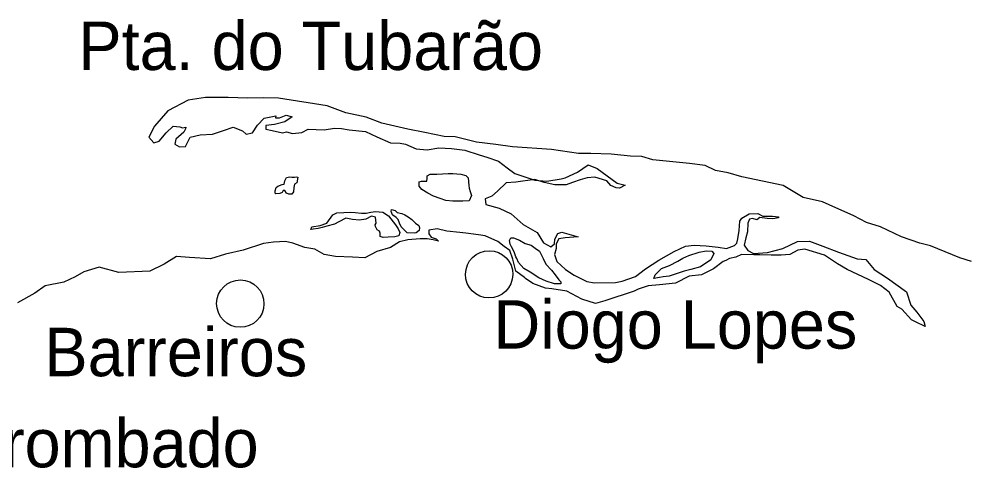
# Model space of a CAD drawing. Extents: x 662444 to 1640468, y 7452018 to 9606170.
# Drawn here: x 1442652 to 1456144, y 9429134 to 9435511 of the extents above; entities that cross this region are included whole.
import ezdxf

# ---------------------------------------------------------------- set-up
doc = ezdxf.new("R2010")
doc.units = 0
for name, color, linetype in [('Level 1', 7, 'Continuous'), ('Level 2', 7, 'Continuous'), ('Level 3', 7, 'Continuous')]:
    doc.layers.add(name, color=color, linetype=linetype)

msp = doc.modelspace()

# ---------------------------------------------------------------- linework, layer by layer
at = {"layer": 'Level 1'}
for points in [[(1445299, 9434395), (1445054, 9434360), (1444767, 9434206), (1444575, 9433988), (1444495, 9433834), (1444565, 9433752), (1444645, 9433774), (1444743, 9433893), (1444843, 9433988), (1444938, 9433979), (1444976, 9433968), (1445023, 9433977), (1445017, 9433951), (1444993, 9433905), (1444880, 9433807), (1444865, 9433734), (1444930, 9433694), (1445017, 9433702), (1445084, 9433835), (1445227, 9433868), (1445400, 9433878), (1445555, 9433930), (1445692, 9433974), (1445825, 9433922), (1445878, 9433876), (1445968, 9433895), (1446040, 9434003), (1446136, 9434102), (1446299, 9434134), (1446295, 9434108), (1446354, 9434110), (1446446, 9434147), (1446533, 9434124), (1446428, 9434052), (1446280, 9434014), (1446159, 9434001), (1446157, 9433945), (1446248, 9433930), (1446394, 9433896), (1446453, 9433907), (1446537, 9433883), (1446667, 9433901), (1446758, 9433946), (1446984, 9433938), (1447131, 9433961), (1447232, 9433954), (1447340, 9433937), (1447571, 9433914), (1447732, 9433839), (1447930, 9433755), (1448065, 9433750), (1448142, 9433733), (1448294, 9433666), (1448451, 9433655), (1448616, 9433680), (1448794, 9433672), (1448985, 9433647), (1449187, 9433582), (1449296, 9433551), (1449462, 9433491), (1449584, 9433396), (1449693, 9433317), (1449980, 9433221), (1450147, 9433210), (1450354, 9433242), (1450409, 9433254), (1450585, 9433335), (1450734, 9433440), (1450861, 9433386), (1451145, 9433178), (1451262, 9433153), (1451178, 9433108), (1451131, 9433114), (1451057, 9433147), (1451002, 9433214), (1450828, 9433264), (1450723, 9433256), (1450624, 9433227), (1450515, 9433191), (1450424, 9433158), (1450262, 9433154), (1450111, 9433190), (1449978, 9433231), (1449710, 9433196), (1449573, 9433185), (1449447, 9433067), (1449367, 9432997), (1449271, 9432958), (1449283, 9432875), (1449473, 9432826), (1449641, 9432743), (1449812, 9432592), (1450011, 9432481), (1450101, 9432334), (1450207, 9432276), (1450259, 9432317), (1450264, 9432384), (1450304, 9432465), (1450359, 9432484), (1450459, 9432454), (1450591, 9432420)], [(1456181, 9432065), (1456015, 9432120), (1455596, 9432292), (1455444, 9432329), (1455187, 9432416), (1454886, 9432559), (1454686, 9432622), (1454508, 9432715), (1454158, 9432874), (1454061, 9432914), (1453787, 9432976), (1453505, 9433149), (1452917, 9433272), (1452725, 9433327), (1452543, 9433358), (1452395, 9433433), (1452174, 9433458), (1451652, 9433512), (1451496, 9433557), (1451336, 9433564), (1451061, 9433590), (1450773, 9433602), (1450596, 9433602), (1450213, 9433659), (1449662, 9433695), (1449424, 9433731), (1449149, 9433764), (1448847, 9433838), (1448692, 9433841), (1448417, 9433900), (1448174, 9433946), (1447803, 9434033), (1447581, 9434117), (1447293, 9434181), (1447030, 9434276), (1446339, 9434385), (1446128, 9434390), (1445896, 9434386), (1445621, 9434395), (1445299, 9434395)], [(1448813, 9432926), (1448715, 9432933), (1448633, 9432963), (1448541, 9432996), (1448459, 9433040), (1448373, 9433092), (1448336, 9433138), (1448336, 9433199), (1448368, 9433209), (1448414, 9433209), (1448445, 9433208), (1448448, 9433249), (1448448, 9433283), (1448490, 9433310), (1448586, 9433310), (1448748, 9433318), (1448815, 9433316), (1448929, 9433309), (1448998, 9433290), (1449033, 9433255), (1449041, 9433148), (1449045, 9433108), (1449060, 9433060), (1449077, 9433005), (1449047, 9432928), (1448954, 9432923), (1448884, 9432924), (1448813, 9432926)], [(1446549, 9433055), (1446525, 9433025), (1446483, 9433023), (1446453, 9433037), (1446426, 9433076), (1446405, 9433076), (1446392, 9433047), (1446358, 9433031), (1446301, 9433026), (1446291, 9433040), (1446291, 9433070), (1446303, 9433119), (1446329, 9433137), (1446389, 9433162), (1446417, 9433168), (1446429, 9433211), (1446450, 9433260), (1446499, 9433272), (1446527, 9433266), (1446563, 9433263), (1446589, 9433271), (1446614, 9433267), (1446600, 9433186), (1446566, 9433168), (1446555, 9433119), (1446549, 9433055)], [(1447999, 9432587), (1448039, 9432529), (1448059, 9432481), (1448045, 9432430), (1447991, 9432417), (1447896, 9432412), (1447823, 9432410), (1447782, 9432424), (1447781, 9432470), (1447773, 9432496), (1447740, 9432515), (1447713, 9432565), (1447711, 9432587), (1447727, 9432611), (1447716, 9432698), (1447660, 9432710), (1447576, 9432670), (1447489, 9432654), (1447390, 9432663), (1447293, 9432683), (1447195, 9432633), (1447131, 9432596), (1447023, 9432567), (1446956, 9432548), (1446901, 9432534), (1446829, 9432525), (1446797, 9432523), (1446811, 9432561), (1446930, 9432580), (1447022, 9432614), (1447111, 9432728), (1447164, 9432758), (1447364, 9432766), (1447426, 9432763), (1447516, 9432753), (1447583, 9432755), (1447650, 9432769), (1447714, 9432777), (1447817, 9432770), (1447902, 9432718), (1447999, 9432587)], [(1448164, 9432473), (1448081, 9432560), (1448056, 9432614), (1448039, 9432664), (1448007, 9432692), (1447961, 9432727), (1447958, 9432732), (1447939, 9432779), (1447944, 9432804), (1447994, 9432790), (1448023, 9432761), (1448087, 9432748), (1448134, 9432730), (1448180, 9432702), (1448230, 9432664), (1448283, 9432614), (1448332, 9432580), (1448338, 9432547), (1448337, 9432506), (1448295, 9432476), (1448265, 9432472), (1448164, 9432473)], [(1450591, 9432420), (1450409, 9432403), (1450318, 9432387), (1450283, 9432316), (1450282, 9432254), (1450256, 9432165), (1450291, 9432069), (1450415, 9431956), (1450536, 9431871), (1450715, 9431785), (1450825, 9431766), (1451122, 9431770), (1451218, 9431786), (1451407, 9431854), (1451551, 9431964), (1451738, 9432084), (1451955, 9432211), (1452117, 9432285), (1452240, 9432298), (1452410, 9432291), (1452582, 9432270), (1452698, 9432253), (1452814, 9432294), (1452846, 9432327), (1452862, 9432390), (1452881, 9432509), (1452888, 9432639), (1452918, 9432685), (1453022, 9432745), (1453143, 9432750), (1453214, 9432710), (1453351, 9432710), (1453436, 9432704), (1453436, 9432686), (1453360, 9432671), (1453279, 9432678), (1453172, 9432690), (1453130, 9432658), (1453067, 9432677), (1453025, 9432668), (1453004, 9432614), (1452996, 9432491), (1452973, 9432405), (1452949, 9432299), (1453001, 9432223), (1453085, 9432183), (1453281, 9432195), (1453498, 9432252), (1453709, 9432351), (1453880, 9432358), (1454070, 9432283), (1454288, 9432198), (1454557, 9432105), (1454678, 9432096), (1454796, 9431954), (1454988, 9431830), (1455258, 9431638), (1455316, 9431448)], [(1455316, 9431448), (1455403, 9431348), (1455501, 9431215), (1455521, 9431145), (1455382, 9431212), (1455329, 9431239), (1455191, 9431389), (1455124, 9431428), (1455010, 9431631), (1454886, 9431726), (1454718, 9431814), (1454415, 9431952), (1454275, 9432034), (1454091, 9432156), (1453810, 9432244), (1453712, 9432227), (1453597, 9432168), (1453476, 9432155), (1453332, 9432158), (1453172, 9432162), (1453090, 9432163), (1452912, 9432166), (1452834, 9432131), (1452743, 9432112), (1452691, 9432083), (1452653, 9432066), (1452517, 9431963), (1452344, 9431876), (1452169, 9431860), (1451974, 9431758), (1451749, 9431737), (1451589, 9431722), (1451447, 9431676), (1451387, 9431646), (1450972, 9431508), (1450840, 9431469), (1450646, 9431534), (1450431, 9431645), (1450221, 9431677), (1450129, 9431689), (1449949, 9431754), (1449845, 9431824), (1449831, 9431839), (1449708, 9431932), (1449664, 9432102), (1449622, 9432223), (1449543, 9432279), (1449452, 9432351), (1449273, 9432434), (1449178, 9432448), (1448998, 9432470), (1448911, 9432479), (1448726, 9432498), (1448590, 9432529), (1448474, 9432514), (1448473, 9432462), (1448508, 9432415), (1448575, 9432390), (1448612, 9432356), (1448533, 9432376), (1448448, 9432388), (1448350, 9432390), (1448175, 9432373), (1448056, 9432345), (1447926, 9432265), (1447734, 9432209), (1447562, 9432120), (1447390, 9432127), (1447148, 9432137), (1446987, 9432166), (1446854, 9432242), (1446710, 9432265), (1446542, 9432328), (1446439, 9432351), (1446266, 9432342), (1446124, 9432321), (1445834, 9432229), (1445583, 9432172), (1445373, 9432106), (1445072, 9432123), (1444887, 9432137), (1444712, 9432030), (1444509, 9431929), (1444071, 9431909), (1443790, 9431987), (1443571, 9431919), (1443452, 9431849), (1443291, 9431775), (1443024, 9431724), (1442878, 9431616), (1442633, 9431482)], [(1449840, 9432322), (1449925, 9432298), (1449981, 9432258), (1450042, 9432215), (1450096, 9432109), (1450133, 9432031), (1450213, 9431945), (1450266, 9431877), (1450321, 9431808), (1450349, 9431780), (1450346, 9431749), (1450259, 9431751), (1450140, 9431789), (1450033, 9431834), (1449911, 9431914), (1449820, 9431970), (1449745, 9432052), (1449720, 9432111), (1449708, 9432135), (1449686, 9432205), (1449646, 9432277), (1449626, 9432314), (1449617, 9432365), (1449636, 9432405), (1449638, 9432405), (1449677, 9432405), (1449759, 9432372), (1449840, 9432322)], [(1452310, 9432201), (1452410, 9432217), (1452493, 9432213), (1452521, 9432179), (1452478, 9432090), (1452331, 9431993), (1452194, 9431952), (1452098, 9431930), (1451886, 9431858), (1451800, 9431851), (1451746, 9431842), (1451667, 9431828), (1451685, 9431879), (1451779, 9431970), (1451889, 9432009), (1452008, 9432073), (1452082, 9432116), (1452167, 9432153), (1452310, 9432201)]]:
    msp.add_lwpolyline(points, dxfattribs=at)
at = {"layer": 'Level 2'}
for centre in [(1449329, 9431885), (1445795, 9431469)]:
    msp.add_ellipse(centre, major_axis=(336, -3), ratio=0.999998, dxfattribs=at)

# ---------------------------------------------------------------- texts
at = {"layer": 'Level 3'}
for s, height, p in [('Pta. do Tubarão', 687.96, (1443496, 9434787)), ('Diogo Lopes', 688, (1449391, 9430830)), ('Barreiros', 687.9, (1443014, 9430438)), ('Rio Arrombado', 687.84, (1439870, 9429144))]:
    msp.add_text(s, height=height, dxfattribs=at).set_placement(p)

doc.saveas('drawing.dxf')
